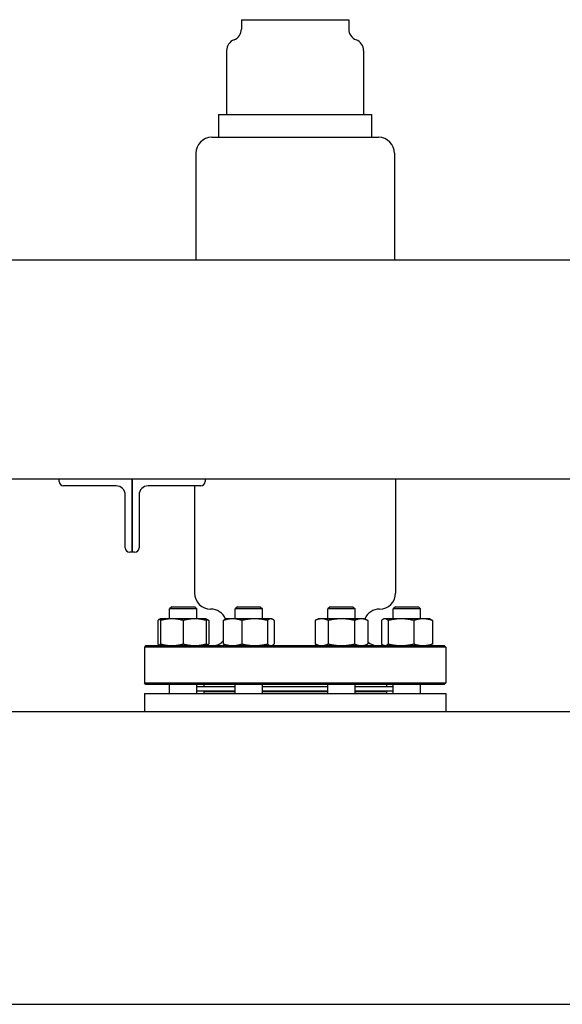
# Model space of a CAD drawing. Header units: inches. Extents: x 24 to 1128, y -74 to 748.
# Tile 368 of 557: x 678 to 692, y 301 to 328. Entities that reach past the tile are written whole.
import ezdxf

# ---------------------------------------------------------------- set-up
doc = ezdxf.new("R2010")
doc.units = ezdxf.units.IN
doc.header["$LTSCALE"] = 32
doc.header["$MEASUREMENT"] = 0
doc.layers.add('Visible (ANSI)', color=7, linetype='Continuous', lineweight=30)

msp = doc.modelspace()

# ---------------------------------------------------------------- linework, layer by layer
at = {"layer": 'Visible (ANSI)'}
for p, q in [((683.5703, 327.74766), (683.5703, 327.48938)), ((683.5703, 327.74766), (686.5078, 327.74766)), ((686.5078, 327.74766), (686.5078, 327.48938)), ((683.16405, 326.90391), (683.16405, 325.15391)), ((686.91405, 326.90391), (686.91405, 325.15391)), ((682.9453, 325.15391), (682.9453, 324.52891)), ((682.9453, 325.15391), (687.1328, 325.15391)), ((687.1328, 325.15391), (687.1328, 324.52891)), ((682.7578, 324.52891), (687.3203, 324.52891)), ((682.3203, 324.09141), (682.3203, 321.18016)), ((687.7578, 324.09141), (687.7578, 321.18016)), ((628.15905, 321.18016), (708.99905, 321.18016)), ((631.61905, 315.18016), (705.53905, 315.18016)), ((678.57905, 315.11216), (678.57905, 315.18016)), ((680.14105, 314.99216), (678.69905, 314.99216)), ((680.57905, 313.18016), (680.57905, 315.18016)), ((680.57905, 315.18016), (680.57905, 313.18016)), ((682.45905, 314.99216), (681.01705, 314.99216)), ((682.28905, 314.99216), (682.28905, 312.05766)), ((682.57905, 315.18016), (682.57905, 315.11216)), ((687.78905, 315.18016), (687.78905, 312.05766)), ((680.39105, 313.30016), (680.39105, 314.74216)), ((680.76705, 314.74216), (680.76705, 313.30016)), ((680.57905, 313.18016), (680.51105, 313.18016)), ((680.64705, 313.18016), (680.57905, 313.18016)), ((681.6662, 311.68516), (681.6037, 311.62266)), ((682.3537, 311.62266), (681.6037, 311.62266)), ((681.6037, 311.35416), (681.6037, 311.62266)), ((681.6662, 311.68516), (682.2912, 311.68516)), ((682.2912, 311.68516), (682.3537, 311.62266)), ((682.3537, 311.35416), (682.3537, 311.62266)), ((683.45891, 311.68516), (683.39641, 311.62266)), ((684.14641, 311.62266), (683.39641, 311.62266)), ((683.39641, 311.35416), (683.39641, 311.62266)), ((683.45891, 311.68516), (684.08391, 311.68516)), ((684.08391, 311.68516), (684.14641, 311.62266)), ((684.14641, 311.35416), (684.14641, 311.62266)), ((685.99419, 311.68516), (685.93169, 311.62266)), ((686.68169, 311.62266), (685.93169, 311.62266)), ((685.93169, 311.35416), (685.93169, 311.62266)), ((685.99419, 311.68516), (686.61919, 311.68516)), ((686.61919, 311.68516), (686.68169, 311.62266)), ((686.68169, 311.35416), (686.68169, 311.62266)), ((687.7869, 311.68516), (687.7244, 311.62266)), ((688.4744, 311.62266), (687.7244, 311.62266)), ((687.7244, 311.35416), (687.7244, 311.62266)), ((687.7869, 311.68516), (688.4119, 311.68516)), ((688.4119, 311.68516), (688.4744, 311.62266)), ((688.4744, 311.35416), (688.4744, 311.62266)), ((681.2816, 311.30908), (681.2816, 310.66525)), ((681.3537, 311.35416), (681.33165, 311.34388)), ((681.6662, 311.35416), (681.3537, 311.35416)), ((681.3537, 311.30908), (681.3537, 310.66525)), ((682.2912, 311.35416), (681.6662, 311.35416)), ((681.9787, 311.30908), (681.9787, 310.66525)), ((682.6037, 311.35416), (682.2912, 311.35416)), ((682.6037, 311.35416), (682.62575, 311.34388)), ((682.6037, 311.30908), (682.6037, 310.66525)), ((682.6758, 311.30908), (682.6758, 310.66525)), ((683.07432, 311.30908), (683.07432, 310.66525)), ((683.14641, 311.35416), (683.12437, 311.34388)), ((683.32947, 311.35416), (683.14641, 311.35416)), ((683.93318, 311.35416), (683.32947, 311.35416)), ((683.58463, 311.30908), (683.58463, 310.66525)), ((684.37512, 311.35416), (683.93318, 311.35416)), ((684.28172, 311.30908), (684.28172, 310.66525)), ((684.39641, 311.35416), (684.37512, 311.35416)), ((684.39641, 311.35416), (684.41846, 311.34388)), ((684.46851, 311.30908), (684.46851, 310.66525)), ((685.68169, 311.35416), (685.585, 311.30908)), ((685.585, 311.30908), (685.585, 310.66525)), ((685.76543, 311.35416), (685.68169, 311.35416)), ((686.30669, 311.35416), (685.76543, 311.35416)), ((685.94585, 311.30908), (685.94585, 310.66525)), ((686.84796, 311.35416), (686.30669, 311.35416)), ((686.66754, 311.30908), (686.66754, 310.66525)), ((686.93169, 311.35416), (686.84796, 311.35416)), ((686.93169, 311.35416), (687.02838, 311.30908)), ((687.02838, 311.30908), (687.02838, 310.66525)), ((687.40231, 311.30908), (687.40231, 310.66525)), ((687.4744, 311.35416), (687.45236, 311.34388)), ((687.4957, 311.35416), (687.4744, 311.35416)), ((687.93764, 311.35416), (687.4957, 311.35416)), ((687.58909, 311.30908), (687.58909, 310.66525)), ((688.54135, 311.35416), (687.93764, 311.35416)), ((688.28619, 311.30908), (688.28619, 310.66525)), ((688.7244, 311.35416), (688.54135, 311.35416)), ((688.7244, 311.35416), (688.74645, 311.34388)), ((688.7965, 311.30908), (688.7965, 310.66525)), ((685.68169, 310.62016), (685.585, 310.66525)), ((686.93169, 310.62016), (687.02838, 310.66525)), ((680.95572, 310.62016), (680.91405, 310.5785)), ((689.16405, 310.5785), (680.91405, 310.5785)), ((680.91405, 310.5785), (680.91405, 309.60183)), ((680.95572, 310.62016), (689.12239, 310.62016)), ((681.3537, 310.62016), (681.33165, 310.63044)), ((682.6037, 310.62016), (682.62575, 310.63044)), ((683.14641, 310.62016), (683.12437, 310.63044)), ((684.39641, 310.62016), (684.41846, 310.63044)), ((687.4744, 310.62016), (687.45236, 310.63044)), ((688.7244, 310.62016), (688.74645, 310.63044)), ((689.12239, 310.62016), (689.16405, 310.5785)), ((689.16405, 310.5785), (689.16405, 309.60183)), ((680.95572, 309.56016), (680.91405, 309.60183)), ((680.91405, 309.60183), (689.16405, 309.60183)), ((689.12239, 309.56016), (689.16405, 309.60183)), ((680.91405, 309.30766), (680.91405, 308.80516)), ((680.91405, 309.30766), (689.16405, 309.30766)), ((689.12239, 309.56016), (680.95572, 309.56016)), ((681.6037, 309.30766), (681.6037, 309.56016)), ((682.3537, 309.30766), (682.3537, 309.56016)), ((683.39641, 309.49266), (682.3537, 309.49266)), ((683.39641, 309.37266), (682.3537, 309.37266)), ((682.53905, 309.56016), (682.53905, 309.49766)), ((682.53905, 309.49766), (683.39641, 309.49766)), ((682.53905, 309.36766), (682.53905, 309.30766)), ((682.53905, 309.36766), (683.39641, 309.36766)), ((682.66405, 309.49266), (682.66405, 309.49766)), ((682.66405, 309.36766), (682.66405, 309.37266)), ((683.39641, 309.30766), (683.39641, 309.56016)), ((684.14641, 309.30766), (684.14641, 309.56016)), ((684.14641, 309.49766), (685.93169, 309.49766)), ((685.93169, 309.49266), (684.14641, 309.49266)), ((685.93169, 309.37266), (684.14641, 309.37266)), ((684.14641, 309.36766), (685.93169, 309.36766)), ((685.93169, 309.30766), (685.93169, 309.56016)), ((686.68169, 309.30766), (686.68169, 309.56016)), ((686.68169, 309.49766), (687.53905, 309.49766)), ((687.7244, 309.49266), (686.68169, 309.49266)), ((687.7244, 309.37266), (686.68169, 309.37266)), ((686.68169, 309.36766), (687.53905, 309.36766)), ((687.41405, 309.49266), (687.41405, 309.49766)), ((687.41405, 309.36766), (687.41405, 309.37266)), ((687.53905, 309.56016), (687.53905, 309.49766)), ((687.53905, 309.36766), (687.53905, 309.30766)), ((687.7244, 309.30766), (687.7244, 309.56016)), ((688.4744, 309.30766), (688.4744, 309.56016)), ((689.16405, 309.30766), (689.16405, 308.80516)), ((710.53905, 308.80516), (485.53905, 308.80516)), ((493.53905, 300.80516), (702.53905, 300.80516))]:
    msp.add_line(p, q, dxfattribs=at)
for centre, radius, start, end in [((683.2578, 327.48938), 0.3125, 290.487315, 0), ((686.8203, 327.48938), 0.3125, 180, 249.512685), ((683.47655, 326.90391), 0.3125, 110.487315, 180), ((686.60155, 326.90391), 0.3125, 0, 69.512685), ((682.7578, 324.09141), 0.4375, 90, 180), ((687.3203, 324.09141), 0.4375, 0, 90), ((678.69905, 315.11216), 0.12, 180, 270), ((680.14105, 314.74216), 0.25, 0, 90), ((681.01705, 314.74216), 0.25, 90, 180), ((682.45905, 315.11216), 0.12, 270, 0), ((680.51105, 313.30016), 0.12, 180, 270), ((680.64705, 313.30016), 0.12, 270, 0), ((682.72655, 312.05766), 0.4375, 180, 270), ((687.35155, 312.05766), 0.4375, 270, 0), ((682.72655, 311.18266), 0.4375, 22.116419, 90), ((687.35155, 311.18266), 0.4375, 90, 157.883581), ((682.78905, 310.99516), 0.375, 270, 319.52635), ((687.28905, 310.99516), 0.375, 225.96252, 270)]:
    msp.add_arc(centre, radius, start, end, dxfattribs=at)
for points, weights in [([(681.3537, 311.35165), (681.32009, 311.34374), (681.2816, 311.30908)], [1.01375847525, 1.02892942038, 1]), ([(681.3537, 311.30908), (681.3537, 311.35416), (681.3537, 311.35416)], [1, 1.0379548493, 1]), ([(681.6662, 311.35416), (681.52117, 311.35416), (681.3537, 311.30908)], [1, 1.0379548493, 1]), ([(681.9787, 311.30908), (681.81123, 311.35416), (681.6662, 311.35416)], [1, 1.0379548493, 1]), ([(682.2912, 311.35416), (682.14617, 311.35416), (681.9787, 311.30908)], [1, 1.0379548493, 1]), ([(682.6037, 311.30908), (682.43623, 311.35416), (682.2912, 311.35416)], [1, 1.0379548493, 1]), ([(682.6037, 311.35416), (682.6037, 311.35416), (682.6037, 311.30908)], [1, 1.0379548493, 1]), ([(682.6758, 311.30908), (682.63859, 311.32135), (682.6037, 311.33015)], [1, 1.01005189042, 1.01477953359]), ([(682.62575, 311.34388), (682.64941, 311.33285), (682.6758, 311.30908)], [1.01895290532, 1.01965956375, 1]), ([(683.32947, 311.35416), (683.21105, 311.35416), (683.07432, 311.30908)], [1, 1.0379548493, 1]), ([(683.07432, 311.30908), (683.10071, 311.33285), (683.12437, 311.34388)], [1, 1.01965956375, 1.01895290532]), ([(683.58463, 311.30908), (683.44789, 311.35416), (683.32947, 311.35416)], [1, 1.0379548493, 1]), ([(683.93318, 311.35416), (683.77141, 311.35416), (683.58463, 311.30908)], [1, 1.0379548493, 1]), ([(684.28172, 311.30908), (684.09494, 311.35416), (683.93318, 311.35416)], [1, 1.0379548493, 1]), ([(684.37512, 311.35416), (684.33177, 311.35416), (684.28172, 311.30908)], [1, 1.0379548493, 1]), ([(684.46851, 311.30908), (684.41846, 311.35416), (684.37512, 311.35416)], [1, 1.0379548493, 1]), ([(685.76543, 311.35416), (685.68169, 311.35416), (685.585, 311.30908)], [1, 1.0379548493, 1]), ([(685.94585, 311.30908), (685.84916, 311.35416), (685.76543, 311.35416)], [1, 1.0379548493, 1]), ([(686.30669, 311.35416), (686.13922, 311.35416), (685.94585, 311.30908)], [1, 1.0379548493, 1]), ([(686.66754, 311.30908), (686.47416, 311.35416), (686.30669, 311.35416)], [1, 1.0379548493, 1]), ([(686.84796, 311.35416), (686.76422, 311.35416), (686.66754, 311.30908)], [1, 1.0379548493, 1]), ([(687.02838, 311.30908), (686.93169, 311.35416), (686.84796, 311.35416)], [1, 1.0379548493, 1]), ([(687.4957, 311.35416), (687.45236, 311.35416), (687.40231, 311.30908)], [1, 1.0379548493, 1]), ([(687.58909, 311.30908), (687.53904, 311.35416), (687.4957, 311.35416)], [1, 1.0379548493, 1]), ([(687.93764, 311.35416), (687.77588, 311.35416), (687.58909, 311.30908)], [1, 1.0379548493, 1]), ([(688.28619, 311.30908), (688.0994, 311.35416), (687.93764, 311.35416)], [1, 1.0379548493, 1]), ([(688.54135, 311.35416), (688.42293, 311.35416), (688.28619, 311.30908)], [1, 1.0379548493, 1]), ([(688.7965, 311.30908), (688.65976, 311.35416), (688.54135, 311.35416)], [1, 1.0379548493, 1]), ([(688.74645, 311.34388), (688.77011, 311.33285), (688.7965, 311.30908)], [1.01895290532, 1.01965956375, 1]), ([(681.2816, 310.66525), (681.32009, 310.63058), (681.3537, 310.62268)], [1, 1.02892942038, 1.01375847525]), ([(681.3537, 310.62016), (681.3537, 310.62016), (681.3537, 310.66525)], [1, 1.0379548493, 1]), ([(681.3537, 310.66525), (681.52117, 310.62016), (681.6662, 310.62016)], [1, 1.0379548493, 1]), ([(681.6662, 310.62016), (681.81123, 310.62016), (681.9787, 310.66525)], [1, 1.0379548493, 1]), ([(681.9787, 310.66525), (682.14617, 310.62016), (682.2912, 310.62016)], [1, 1.0379548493, 1]), ([(682.2912, 310.62016), (682.43623, 310.62016), (682.6037, 310.66525)], [1, 1.0379548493, 1]), ([(682.6037, 310.64418), (682.63859, 310.65298), (682.6758, 310.66525)], [1.01477953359, 1.01005189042, 1]), ([(682.6037, 310.66525), (682.6037, 310.62016), (682.6037, 310.62016)], [1, 1.0379548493, 1]), ([(682.6758, 310.66525), (682.64941, 310.64148), (682.62575, 310.63044)], [1, 1.01965956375, 1.01895290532]), ([(683.12437, 310.63044), (683.10071, 310.64148), (683.07432, 310.66525)], [1.01895290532, 1.01965956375, 1]), ([(683.07432, 310.66525), (683.21105, 310.62016), (683.32947, 310.62016)], [1, 1.0379548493, 1]), ([(683.32947, 310.62016), (683.44789, 310.62016), (683.58463, 310.66525)], [1, 1.0379548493, 1]), ([(683.58463, 310.66525), (683.77141, 310.62016), (683.93318, 310.62016)], [1, 1.0379548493, 1]), ([(683.93318, 310.62016), (684.09494, 310.62016), (684.28172, 310.66525)], [1, 1.0379548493, 1]), ([(684.28172, 310.66525), (684.33177, 310.62016), (684.37512, 310.62016)], [1, 1.0379548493, 1]), ([(684.37512, 310.62016), (684.41846, 310.62016), (684.46851, 310.66525)], [1, 1.0379548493, 1]), ([(685.585, 310.66525), (685.68169, 310.62016), (685.76543, 310.62016)], [1, 1.0379548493, 1]), ([(685.76543, 310.62016), (685.84916, 310.62016), (685.94585, 310.66525)], [1, 1.0379548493, 1]), ([(685.94585, 310.66525), (686.13922, 310.62016), (686.30669, 310.62016)], [1, 1.0379548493, 1]), ([(686.30669, 310.62016), (686.47416, 310.62016), (686.66754, 310.66525)], [1, 1.0379548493, 1]), ([(686.66754, 310.66525), (686.76422, 310.62016), (686.84796, 310.62016)], [1, 1.0379548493, 1]), ([(686.84796, 310.62016), (686.93169, 310.62016), (687.02838, 310.66525)], [1, 1.0379548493, 1]), ([(687.40231, 310.66525), (687.45236, 310.62016), (687.4957, 310.62016)], [1, 1.0379548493, 1]), ([(687.4957, 310.62016), (687.53904, 310.62016), (687.58909, 310.66525)], [1, 1.0379548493, 1]), ([(687.58909, 310.66525), (687.77588, 310.62016), (687.93764, 310.62016)], [1, 1.0379548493, 1]), ([(687.93764, 310.62016), (688.0994, 310.62016), (688.28619, 310.66525)], [1, 1.0379548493, 1]), ([(688.28619, 310.66525), (688.42293, 310.62016), (688.54135, 310.62016)], [1, 1.0379548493, 1]), ([(688.54135, 310.62016), (688.65976, 310.62016), (688.7965, 310.66525)], [1, 1.0379548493, 1]), ([(688.7965, 310.66525), (688.77011, 310.64148), (688.74645, 310.63044)], [1, 1.01965956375, 1.01895290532])]:
    msp.add_rational_spline(points, weights, degree=2, dxfattribs=at)

doc.saveas('drawing.dxf')
